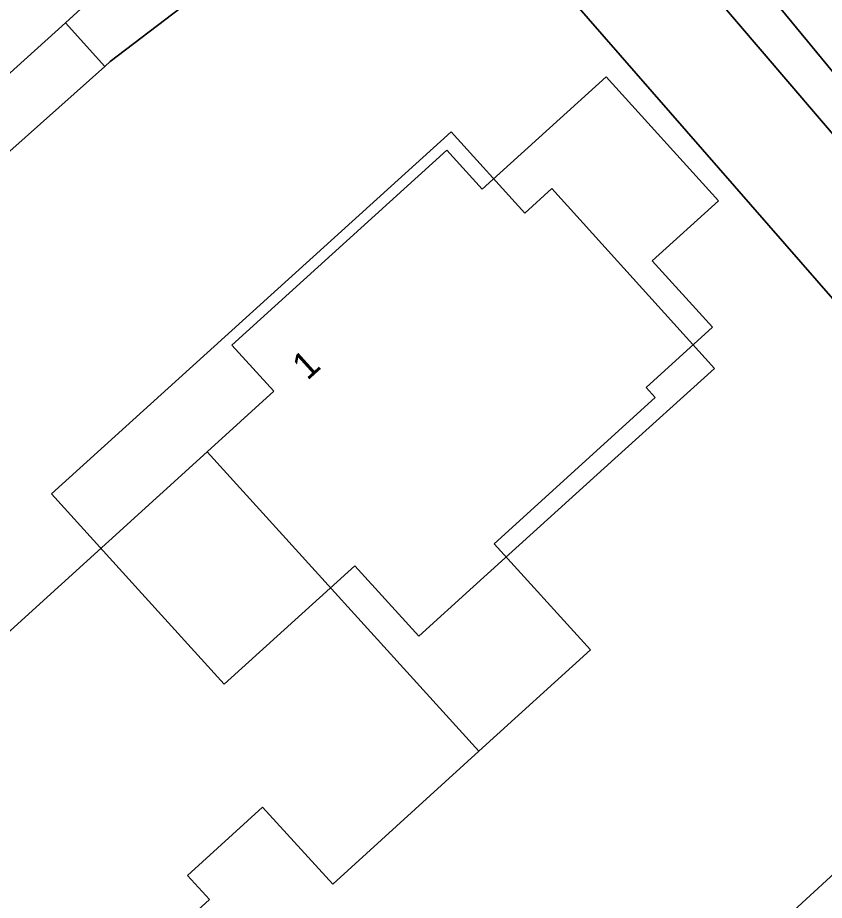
# Model space of a CAD drawing. Extents: x 162417 to 163722, y 384268 to 385417.
# Drawn here: x 163413.9 to 163443.9, y 385162.42 to 385195.23 of the extents above; entities that cross this region are included whole.
import ezdxf

# ---------------------------------------------------------------- set-up
doc = ezdxf.new("R2010")
doc.units = 0
for name, color, linetype in [('IMGEO_Erf', 7, 'Continuous'), ('IMGEO_Fietspad_open', 7, 'Continuous'), ('IMGEO_Gemengd_bos', 7, 'Continuous'), ('IMGEO_Groenvoorziening', 7, 'Continuous'), ('IMGEO_Pand', 7, 'Continuous'), ('IMGEO_Pand_nummerreeks', 7, 'Continuous'), ('IMGEO_Pand_vergunning_verleend', 7, 'Continuous'), ('IMGEO_Rijbaan_lokaal_gesloten', 7, 'Continuous'), ('IMGEO_Voetpad_open', 7, 'Continuous')]:
    doc.layers.add(name, color=color, linetype=linetype)

msp = doc.modelspace()

# ---------------------------------------------------------------- linework, layer by layer
at = {"layer": 'IMGEO_Erf'}
msp.add_lwpolyline([(163412.924, 385135.721), (163417.172, 385138.714), (163421.083, 385142.134), (163454.583, 385172.899), (163428.403, 385202.907), (163425.337, 385200.174), (163421.592, 385196.836), (163421.439, 385196.719), (163417.349, 385193.597), (163417.147, 385193.417), (163401.29, 385179.305)], dxfattribs=at)
msp.add_lwpolyline([(163415.166, 385177.529), (163430.023, 385190.987), (163432.76, 385187.965), (163433.762, 385188.872), (163439.813, 385182.192), (163436.108, 385178.836), (163430.842, 385174.065), (163428.819, 385172.233), (163426.444, 385174.854), (163421.58, 385170.448), (163418.522, 385173.824)], close=True, dxfattribs=at)
at = {"layer": 'IMGEO_Fietspad_open'}
msp.add_lwpolyline([(163431.787, 385208.07), (163431.922, 385207.954), (163432.159, 385207.714), (163433.841, 385205.808), (163444.2, 385193.223), (163470.237, 385163.265), (163478.767, 385152.569), (163484.279, 385144.583), (163488.178, 385138.38), (163494.183, 385128.236), (163502.766, 385111.711), (163507.809, 385101.794), (163517.384, 385082.877), (163528.502, 385060.963)], dxfattribs=at)
at = {"layer": 'IMGEO_Gemengd_bos'}
msp.add_lwpolyline([(163428.123, 385129.888), (163428.95, 385129.154), (163469.791, 385161.005), (163431.516, 385205.744), (163428.403, 385202.907), (163454.583, 385172.899), (163421.083, 385142.134), (163417.172, 385138.714), (163412.924, 385135.721), (163408.387, 385133.189), (163403.611, 385131.145), (163401.172, 385130.32), (163334.35, 385105.91), (163309.738, 385096.794), (163311.272, 385092.753), (163307.191, 385091.204), (163307.118, 385091.396), (163301.282, 385089.179), (163301.058, 385089.769), (163300.436, 385089.538), (163302.993, 385084.219)], close=True, dxfattribs=at)
at = {"layer": 'IMGEO_Groenvoorziening'}
msp.add_lwpolyline([(163417.147, 385193.417), (163415.688, 385195.035), (163402.705, 385183.33), (163398.036, 385179.474), (163399.075, 385177.547), (163401.29, 385179.305)], close=True, dxfattribs=at)
at = {"layer": 'IMGEO_Pand'}
msp.add_lwpolyline([(163426.444, 385174.854), (163428.819, 385172.233), (163430.842, 385174.065), (163436.108, 385178.836), (163439.813, 385182.192), (163433.762, 385188.872), (163432.76, 385187.965), (163430.023, 385190.987), (163415.166, 385177.529), (163418.522, 385173.824), (163421.58, 385170.448)], close=True, dxfattribs=at)
at = {"layer": 'IMGEO_Pand_vergunning_verleend'}
for points in [[(163420.947, 385179.092), (163423.425, 385181.34), (163421.871, 385183.052), (163429.858, 385190.298), (163431.171, 385188.851), (163435.779, 385193.032), (163439.96, 385188.424), (163437.495, 385186.187), (163439.732, 385183.722), (163437.266, 385181.484), (163437.609, 385181.107), (163431.619, 385175.672), (163435.198, 385171.728), (163431.047, 385167.961)], [(163408.206, 385167.531), (163420.947, 385179.092), (163431.047, 385167.961), (163425.618, 385163.013), (163423.004, 385165.88), (163420.222, 385163.344), (163421.035, 385162.452), (163414.544, 385156.536)]]:
    msp.add_lwpolyline(points, close=True, dxfattribs=at)
at = {"layer": 'IMGEO_Rijbaan_lokaal_gesloten'}
msp.add_lwpolyline([(163402.705, 385183.33), (163415.688, 385195.035), (163415.974, 385195.293), (163419.667, 385198.662), (163419.819, 385198.801), (163423.458, 385202.232), (163427.108, 385205.674), (163429.648, 385207.914), (163429.91, 385208.144), (163429.964, 385208.192), (163430.116, 385208.329), (163433.695, 385211.563)], dxfattribs=at)
at = {"layer": 'IMGEO_Voetpad_open'}
for points in [[(163429.91, 385208.144), (163429.648, 385207.914), (163431.516, 385205.744), (163469.791, 385161.005), (163471.459, 385158.99), (163474.918, 385154.813), (163478.195, 385150.521), (163480.053, 385147.889), (163481.985, 385145.032), (163484.964, 385140.392), (163487.908, 385135.462), (163493.1, 385126.664), (163499.639, 385114.264), (163500.985, 385111.712), (163505.392, 385103.355), (163528.022, 385058.738)], [(163528.502, 385060.963), (163517.384, 385082.877), (163507.809, 385101.794), (163502.766, 385111.711), (163494.183, 385128.236), (163488.178, 385138.38), (163484.279, 385144.583), (163478.767, 385152.569), (163470.237, 385163.265), (163444.2, 385193.223), (163433.841, 385205.808), (163432.159, 385207.714), (163431.922, 385207.954), (163431.787, 385208.07)]]:
    msp.add_lwpolyline(points, dxfattribs=at)
msp.add_lwpolyline([(163421.439, 385196.719), (163419.667, 385198.662), (163415.974, 385195.293), (163415.688, 385195.035), (163417.147, 385193.417), (163417.349, 385193.597)], close=True, dxfattribs=at)

# ---------------------------------------------------------------- texts
at = {"layer": 'IMGEO_Pand_nummerreeks'}
msp.add_text('1', height=1, rotation=42.1714, dxfattribs=at).set_placement((163424.676, 385181.719))

doc.saveas('drawing.dxf')
